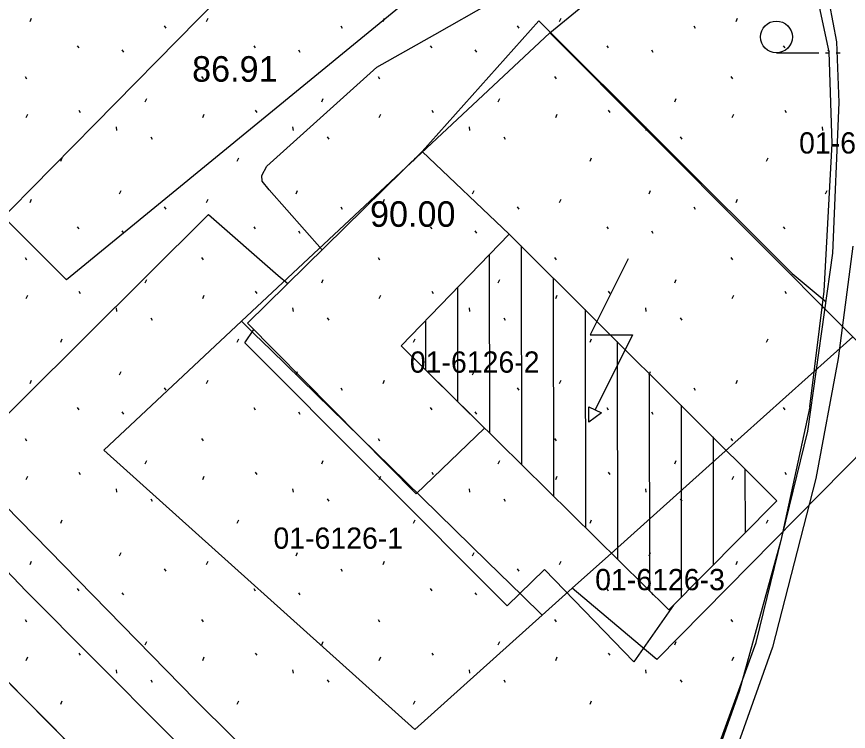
# Model space of a CAD drawing. Extents: x 412225 to 413380, y 4456471 to 4457189.
# Drawn here: x 412629.14 to 412668.22, y 4456782.98 to 4456816.59 of the extents above; entities that cross this region are included whole.
import ezdxf

# ---------------------------------------------------------------- set-up
doc = ezdxf.new("R2010")
doc.units = 0
for name, color, linetype in [('0_HALİHAZIR', 7, 'Continuous'), ('0_KADASTRO', 7, 'Continuous'), ('Level 41', 7, 'Continuous'), ('Level 62', 7, 'Continuous'), ('Level 8', 7, 'Continuous')]:
    doc.layers.add(name, color=color, linetype=linetype)

msp = doc.modelspace()

# ---------------------------------------------------------------- linework, layer by layer
at = {"layer": '0_HALİHAZIR'}
for p, q in [((412664.843, 4456814.885), (412666.843, 4456814.884)), ((412667.143, 4456814.884), (412667.343, 4456814.884)), ((412667.643, 4456814.884), (412667.843, 4456814.884)), ((412652.848, 4456805.809), (412652.865, 4456795.524)), ((412651.349, 4456805.393), (412651.362, 4456797.008)), ((412654.351, 4456804.311), (412654.367, 4456794.04)), ((412649.852, 4456803.846), (412649.86, 4456798.492)), ((412655.853, 4456802.814), (412655.869, 4456792.556)), ((412648.354, 4456802.299), (412648.358, 4456799.976)), ((412657.356, 4456801.316), (412657.372, 4456791.072)), ((412658.858, 4456799.818), (412658.874, 4456789.587)), ((412660.36, 4456798.321), (412660.374, 4456789.29)), ((412661.863, 4456796.823), (412661.872, 4456790.802)), ((412663.365, 4456795.326), (412663.37, 4456792.315))]:
    msp.add_line(p, q, dxfattribs=at)
for points in [[(412667.792, 4456812.548), (412667.684, 4456815.406), (412667.167, 4456818.144), (412666.28, 4456821.467), (412664.999, 4456824.769), (412663.228, 4456827.866), (412660.764, 4456831.101), (412658.476, 4456833.565), (412655.643, 4456836.219), (412651.936, 4456839.107), (412648.252, 4456841.502), (412644.572, 4456843.569), (412641.297, 4456844.984), (412638.109, 4456846.071), (412634.105, 4456846.785), (412630.965, 4456846.821)], [(412629.814, 4456833.643), (412628.832, 4456831.065), (412628.868, 4456830.851), (412628.902, 4456830.786), (412640.176, 4456821.911), (412640.466, 4456821.242), (412640.428, 4456820.469), (412640.05, 4456819.329), (412639.635, 4456818.485), (412622.042, 4456800.596), (412615.623, 4456806.797), (412612.828, 4456810.241), (412609.854, 4456814.685), (412608.389, 4456818.164), (412607.724, 4456820.932), (412607.515, 4456822.869), (412607.405, 4456823.607), (412607.004, 4456824.094), (412606.722, 4456824.271), (412605.838, 4456824.415)], [(412643.499, 4456805.627), (412641.008, 4456808.45), (412640.674, 4456808.856), (412640.67, 4456809.119), (412640.893, 4456809.566), (412646.069, 4456814.211), (412648.791, 4456815.747), (412651.432, 4456817.249), (412653.106, 4456818.522), (412658.149, 4456824.365)], [(412648.191, 4456810.248), (412653.673, 4456816.394), (412665.583, 4456804.504), (412667.18, 4456803.176)], [(412612.444, 4456732.201), (412618.867, 4456734.662), (412624.446, 4456737.554), (412630.099, 4456740.973), (412636.652, 4456745.869), (412642.137, 4456750.667), (412646.169, 4456754.835), (412650.222, 4456759.759), (412654.184, 4456765.307), (412656.251, 4456768.954), (412659.893, 4456776.173), (412663.89, 4456787.162), (412666.325, 4456797.093), (412667.501, 4456805.46), (412667.792, 4456812.548)], [(412655.143, 4456766.998), (412637.546, 4456784.443), (412626.519, 4456795.715), (412638.151, 4456807.292), (412641.431, 4456804.414), (412641.891, 4456804.043)], [(412668.432, 4456805.796), (412667.737, 4456800.51), (412666.702, 4456794.873), (412664.665, 4456786.938), (412662.139, 4456779.833), (412660.081, 4456774.477), (412656.883, 4456768.382), (412654.175, 4456763.658), (412651.373, 4456759.688), (412647.145, 4456754.367), (412643.277, 4456750.217), (412639.01, 4456746.374), (412635.193, 4456743.294), (412629.859, 4456739.419), (412623.717, 4456735.647), (412615.949, 4456731.885), (412609.959, 4456730.12), (412600.049, 4456727.789)], [(412657.877, 4456805.203), (412656.087, 4456801.623), (412658.087, 4456801.623), (412656.317, 4456798.073)], [(412660.003, 4456788.915), (412658.141, 4456786.243), (412653.944, 4456790.596), (412652.198, 4456788.885), (412639.863, 4456801.253), (412640.28, 4456801.882)], [(412654.199, 4456765.335), (412647.463, 4456771.876), (412639.476, 4456779.632), (412629.584, 4456789.579), (412625.795, 4456793.534), (412625.694, 4456793.681), (412625.622, 4456794.14), (412625.667, 4456794.42), (412626.519, 4456795.715)]]:
    msp.add_lwpolyline(points, dxfattribs=at)
for points in [[(412651.127, 4456797.241), (412647.917, 4456794.153), (412639.992, 4456802.173), (412648.191, 4456810.248), (412652.29, 4456806.365), (412647.206, 4456801.113)], [(412664.867, 4456793.828), (412659.782, 4456788.691), (412647.206, 4456801.113), (412652.29, 4456806.365)], [(412656.027, 4456798.243), (412656.617, 4456797.953), (412656.027, 4456797.513), (412656.027, 4456797.953)]]:
    msp.add_lwpolyline(points, close=True, dxfattribs=at)
msp.add_circle((412664.843, 4456815.635), 0.75, dxfattribs=at)
at = {"layer": '0_KADASTRO'}
for points in [[(412654.19, 4456815.824), (412670.548, 4456829.23), (412692.977, 4456806.46), (412679.056, 4456790.643), (412671.338, 4456798.646), (412671.035, 4456798.947), (412668.435, 4456801.538)], [(412639.713, 4456802.266), (412654.19, 4456815.824), (412668.435, 4456801.538), (412662.141, 4456795.895), (412657.23, 4456791.492), (412655.248, 4456789.716), (412653.832, 4456788.444), (412652.891, 4456789.365), (412651.272, 4456790.95), (412647.415, 4456794.726), (412641.103, 4456800.905), (412640.31, 4456801.681)], [(412633.239, 4456796.203), (412639.713, 4456802.266), (412640.31, 4456801.681), (412641.103, 4456800.905), (412647.415, 4456794.726), (412651.272, 4456790.95), (412652.891, 4456789.365), (412653.832, 4456788.444), (412647.846, 4456783.071)], [(412655.248, 4456789.716), (412657.23, 4456791.492), (412662.141, 4456795.895), (412668.435, 4456801.538), (412671.035, 4456798.947), (412671.338, 4456798.646), (412659.224, 4456786.353), (412658.439, 4456787.017)]]:
    msp.add_lwpolyline(points, close=True, dxfattribs=at)
at = {"layer": 'Level 41'}
for p, q in [((412629.772, 4456816.36), (412629.843, 4456816.52)), ((412638.065, 4456816.36), (412638.136, 4456816.52)), ((412646.358, 4456816.36), (412646.429, 4456816.52)), ((412654.651, 4456816.36), (412654.722, 4456816.52)), ((412662.944, 4456816.36), (412663.015, 4456816.52)), ((412636.077, 4456816.152), (412636.148, 4456816.046)), ((412644.37, 4456816.152), (412644.441, 4456816.046)), ((412652.663, 4456816.152), (412652.734, 4456816.046)), ((412660.956, 4456816.152), (412661.027, 4456816.046)), ((412631.992, 4456815.223), (412632.063, 4456815.116)), ((412634.091, 4456815.031), (412634.162, 4456814.924)), ((412640.285, 4456815.223), (412640.356, 4456815.116)), ((412642.384, 4456815.031), (412642.455, 4456814.924)), ((412648.578, 4456815.223), (412648.649, 4456815.116)), ((412650.677, 4456815.031), (412650.748, 4456814.924)), ((412656.871, 4456815.223), (412656.942, 4456815.116)), ((412658.97, 4456815.031), (412659.041, 4456814.924)), ((412665.164, 4456815.223), (412665.235, 4456815.116)), ((412667.263, 4456815.031), (412667.327, 4456814.935)), ((412629.536, 4456813.77), (412629.607, 4456813.663)), ((412637.829, 4456813.77), (412637.9, 4456813.663)), ((412646.122, 4456813.77), (412646.193, 4456813.663)), ((412654.415, 4456813.77), (412654.486, 4456813.663)), ((412662.708, 4456813.77), (412662.779, 4456813.663)), ((412635.188, 4456812.577), (412635.259, 4456812.736)), ((412643.481, 4456812.577), (412643.552, 4456812.736)), ((412651.774, 4456812.577), (412651.845, 4456812.736)), ((412660.067, 4456812.577), (412660.138, 4456812.736)), ((412629.594, 4456811.848), (412629.666, 4456812.008)), ((412632.059, 4456812.193), (412632.13, 4456812.086)), ((412637.887, 4456811.848), (412637.959, 4456812.008)), ((412640.352, 4456812.193), (412640.423, 4456812.086)), ((412646.18, 4456811.848), (412646.252, 4456812.008)), ((412648.645, 4456812.193), (412648.716, 4456812.086)), ((412654.473, 4456811.848), (412654.545, 4456812.008)), ((412656.938, 4456812.193), (412657.009, 4456812.086)), ((412662.766, 4456811.848), (412662.838, 4456812.008)), ((412665.231, 4456812.193), (412665.302, 4456812.086)), ((412633.817, 4456811.402), (412633.835, 4456811.242)), ((412642.11, 4456811.402), (412642.128, 4456811.242)), ((412650.403, 4456811.402), (412650.421, 4456811.242)), ((412658.696, 4456811.402), (412658.714, 4456811.242)), ((412666.989, 4456811.402), (412667.007, 4456811.242)), ((412635.447, 4456810.932), (412635.517, 4456810.825)), ((412643.74, 4456810.932), (412643.81, 4456810.825)), ((412652.033, 4456810.932), (412652.103, 4456810.825)), ((412660.326, 4456810.932), (412660.396, 4456810.825)), ((412631.21, 4456809.788), (412631.282, 4456809.948)), ((412639.503, 4456809.788), (412639.575, 4456809.948)), ((412647.796, 4456809.788), (412647.868, 4456809.948)), ((412656.089, 4456809.788), (412656.161, 4456809.948)), ((412664.382, 4456809.788), (412664.454, 4456809.948)), ((412633.982, 4456808.258), (412634.052, 4456808.418)), ((412642.275, 4456808.258), (412642.345, 4456808.418)), ((412650.568, 4456808.258), (412650.638, 4456808.418)), ((412658.861, 4456808.258), (412658.931, 4456808.418)), ((412667.154, 4456808.258), (412667.224, 4456808.418)), ((412629.772, 4456807.85), (412629.843, 4456808.01)), ((412638.065, 4456807.85), (412638.136, 4456808.01)), ((412646.358, 4456807.85), (412646.429, 4456808.01)), ((412654.651, 4456807.85), (412654.722, 4456808.01)), ((412662.944, 4456807.85), (412663.015, 4456808.01)), ((412636.077, 4456807.642), (412636.148, 4456807.536)), ((412644.37, 4456807.642), (412644.441, 4456807.536)), ((412652.663, 4456807.642), (412652.734, 4456807.536)), ((412660.956, 4456807.642), (412661.027, 4456807.536)), ((412631.992, 4456806.713), (412632.063, 4456806.606)), ((412634.091, 4456806.521), (412634.162, 4456806.414)), ((412640.285, 4456806.713), (412640.356, 4456806.606)), ((412642.384, 4456806.521), (412642.455, 4456806.414)), ((412648.578, 4456806.713), (412648.649, 4456806.606)), ((412650.677, 4456806.521), (412650.748, 4456806.414)), ((412656.871, 4456806.713), (412656.942, 4456806.606)), ((412658.97, 4456806.521), (412659.041, 4456806.414)), ((412665.164, 4456806.713), (412665.235, 4456806.606)), ((412629.536, 4456805.26), (412629.607, 4456805.153)), ((412637.829, 4456805.26), (412637.9, 4456805.153)), ((412646.122, 4456805.26), (412646.193, 4456805.153)), ((412654.415, 4456805.26), (412654.486, 4456805.153)), ((412662.708, 4456805.26), (412662.779, 4456805.153)), ((412635.188, 4456804.067), (412635.259, 4456804.226)), ((412643.481, 4456804.067), (412643.552, 4456804.226)), ((412651.774, 4456804.067), (412651.845, 4456804.226)), ((412660.067, 4456804.067), (412660.138, 4456804.226)), ((412632.059, 4456803.683), (412632.13, 4456803.576)), ((412640.352, 4456803.683), (412640.423, 4456803.576)), ((412648.645, 4456803.683), (412648.716, 4456803.576)), ((412656.938, 4456803.683), (412657.009, 4456803.576)), ((412665.231, 4456803.683), (412665.302, 4456803.576)), ((412629.594, 4456803.338), (412629.666, 4456803.498)), ((412637.887, 4456803.338), (412637.959, 4456803.498)), ((412646.18, 4456803.338), (412646.252, 4456803.498)), ((412654.473, 4456803.338), (412654.545, 4456803.498)), ((412662.766, 4456803.338), (412662.838, 4456803.498)), ((412633.817, 4456802.892), (412633.835, 4456802.732)), ((412642.11, 4456802.892), (412642.128, 4456802.732)), ((412650.403, 4456802.892), (412650.421, 4456802.732)), ((412658.696, 4456802.892), (412658.714, 4456802.732)), ((412666.989, 4456802.892), (412666.992, 4456802.871)), ((412635.447, 4456802.422), (412635.517, 4456802.315)), ((412643.74, 4456802.422), (412643.81, 4456802.315)), ((412652.033, 4456802.422), (412652.103, 4456802.315)), ((412660.326, 4456802.422), (412660.396, 4456802.315)), ((412631.21, 4456801.278), (412631.282, 4456801.438)), ((412639.503, 4456801.278), (412639.575, 4456801.438)), ((412647.796, 4456801.278), (412647.868, 4456801.438)), ((412656.089, 4456801.278), (412656.161, 4456801.438)), ((412664.382, 4456801.278), (412664.454, 4456801.438)), ((412633.982, 4456799.748), (412634.052, 4456799.908)), ((412642.275, 4456799.748), (412642.345, 4456799.908)), ((412650.568, 4456799.748), (412650.638, 4456799.908)), ((412658.861, 4456799.748), (412658.931, 4456799.908)), ((412629.772, 4456799.34), (412629.843, 4456799.5)), ((412638.065, 4456799.34), (412638.136, 4456799.5)), ((412646.358, 4456799.34), (412646.429, 4456799.5)), ((412654.651, 4456799.34), (412654.722, 4456799.5)), ((412662.944, 4456799.34), (412663.015, 4456799.5)), ((412636.077, 4456799.132), (412636.148, 4456799.026)), ((412644.37, 4456799.132), (412644.441, 4456799.026)), ((412652.663, 4456799.132), (412652.734, 4456799.026)), ((412660.956, 4456799.132), (412661.027, 4456799.026)), ((412631.992, 4456798.203), (412632.063, 4456798.096)), ((412640.285, 4456798.203), (412640.356, 4456798.096)), ((412648.578, 4456798.203), (412648.649, 4456798.096)), ((412656.871, 4456798.203), (412656.942, 4456798.096)), ((412665.164, 4456798.203), (412665.235, 4456798.096)), ((412634.091, 4456798.011), (412634.162, 4456797.904)), ((412642.384, 4456798.011), (412642.455, 4456797.904)), ((412650.677, 4456798.011), (412650.748, 4456797.904)), ((412658.97, 4456798.011), (412659.041, 4456797.904)), ((412629.536, 4456796.75), (412629.607, 4456796.643)), ((412637.829, 4456796.75), (412637.9, 4456796.643)), ((412646.122, 4456796.75), (412646.193, 4456796.643)), ((412654.415, 4456796.75), (412654.486, 4456796.643)), ((412662.708, 4456796.75), (412662.779, 4456796.643)), ((412635.188, 4456795.557), (412635.259, 4456795.716)), ((412643.481, 4456795.557), (412643.552, 4456795.716)), ((412651.774, 4456795.557), (412651.845, 4456795.716)), ((412660.067, 4456795.557), (412660.138, 4456795.716)), ((412632.059, 4456795.173), (412632.13, 4456795.066)), ((412640.352, 4456795.173), (412640.423, 4456795.066)), ((412648.645, 4456795.173), (412648.716, 4456795.066)), ((412656.938, 4456795.173), (412657.009, 4456795.066)), ((412665.231, 4456795.173), (412665.302, 4456795.066)), ((412629.594, 4456794.828), (412629.666, 4456794.988)), ((412637.887, 4456794.828), (412637.959, 4456794.988)), ((412646.18, 4456794.828), (412646.252, 4456794.988)), ((412654.473, 4456794.828), (412654.545, 4456794.988)), ((412662.766, 4456794.828), (412662.838, 4456794.988)), ((412633.817, 4456794.382), (412633.835, 4456794.222)), ((412642.11, 4456794.382), (412642.128, 4456794.222)), ((412650.403, 4456794.382), (412650.421, 4456794.222)), ((412658.696, 4456794.382), (412658.714, 4456794.222)), ((412635.447, 4456793.912), (412635.517, 4456793.805)), ((412643.74, 4456793.912), (412643.81, 4456793.805)), ((412652.033, 4456793.912), (412652.103, 4456793.805)), ((412660.326, 4456793.912), (412660.396, 4456793.805)), ((412631.21, 4456792.768), (412631.282, 4456792.928)), ((412639.503, 4456792.768), (412639.575, 4456792.928)), ((412647.796, 4456792.768), (412647.868, 4456792.928)), ((412656.089, 4456792.768), (412656.161, 4456792.928)), ((412664.382, 4456792.768), (412664.454, 4456792.928)), ((412633.982, 4456791.238), (412634.052, 4456791.398)), ((412642.275, 4456791.238), (412642.345, 4456791.398)), ((412650.568, 4456791.238), (412650.638, 4456791.398)), ((412658.861, 4456791.238), (412658.931, 4456791.398)), ((412629.772, 4456790.83), (412629.843, 4456790.99)), ((412638.065, 4456790.83), (412638.136, 4456790.99)), ((412646.358, 4456790.83), (412646.429, 4456790.99)), ((412654.651, 4456790.83), (412654.722, 4456790.99)), ((412662.944, 4456790.83), (412663.015, 4456790.99)), ((412636.077, 4456790.622), (412636.148, 4456790.516)), ((412644.37, 4456790.622), (412644.441, 4456790.516)), ((412652.663, 4456790.622), (412652.734, 4456790.516)), ((412660.956, 4456790.622), (412661.027, 4456790.516)), ((412631.992, 4456789.693), (412632.063, 4456789.586)), ((412640.285, 4456789.693), (412640.356, 4456789.586)), ((412648.578, 4456789.693), (412648.649, 4456789.586)), ((412656.871, 4456789.693), (412656.942, 4456789.586)), ((412634.091, 4456789.501), (412634.162, 4456789.394)), ((412642.384, 4456789.501), (412642.455, 4456789.394)), ((412650.677, 4456789.501), (412650.748, 4456789.394)), ((412658.97, 4456789.501), (412659.041, 4456789.394)), ((412629.536, 4456788.24), (412629.607, 4456788.133)), ((412637.829, 4456788.24), (412637.9, 4456788.133)), ((412646.122, 4456788.24), (412646.193, 4456788.133)), ((412654.415, 4456788.24), (412654.486, 4456788.133)), ((412662.708, 4456788.24), (412662.779, 4456788.133)), ((412635.188, 4456787.047), (412635.259, 4456787.206)), ((412643.481, 4456787.047), (412643.552, 4456787.206)), ((412651.774, 4456787.047), (412651.845, 4456787.206)), ((412660.067, 4456787.047), (412660.138, 4456787.206)), ((412629.594, 4456786.318), (412629.666, 4456786.478)), ((412632.059, 4456786.663), (412632.13, 4456786.556)), ((412637.887, 4456786.318), (412637.959, 4456786.478)), ((412640.352, 4456786.663), (412640.423, 4456786.556)), ((412646.18, 4456786.318), (412646.252, 4456786.478)), ((412648.645, 4456786.663), (412648.716, 4456786.556)), ((412654.473, 4456786.318), (412654.545, 4456786.478)), ((412656.938, 4456786.663), (412657.009, 4456786.556)), ((412662.766, 4456786.318), (412662.838, 4456786.478)), ((412633.817, 4456785.872), (412633.835, 4456785.712)), ((412642.11, 4456785.872), (412642.128, 4456785.712)), ((412650.403, 4456785.872), (412650.421, 4456785.712)), ((412658.696, 4456785.872), (412658.714, 4456785.712)), ((412635.447, 4456785.402), (412635.517, 4456785.295)), ((412643.74, 4456785.402), (412643.81, 4456785.295)), ((412652.033, 4456785.402), (412652.103, 4456785.295)), ((412660.326, 4456785.402), (412660.396, 4456785.295)), ((412631.21, 4456784.258), (412631.282, 4456784.418)), ((412639.503, 4456784.258), (412639.575, 4456784.418)), ((412647.796, 4456784.258), (412647.868, 4456784.418)), ((412656.089, 4456784.258), (412656.161, 4456784.418))]:
    msp.add_line(p, q, dxfattribs=at)
at = {"layer": 'Level 62'}
for p, q in [((412605.621, 4456808.668), (412651.612, 4456762.177)), ((412605.621, 4456808.668), (412651.613, 4456762.178)), ((412666.417, 4456798.235), (412667.093, 4456803.688)), ((412666.417, 4456798.235), (412667.093, 4456803.688)), ((412666.417, 4456798.235), (412665.051, 4456791.956)), ((412665.051, 4456791.956), (412663.088, 4456784.85)), ((412663.088, 4456784.85), (412661.55, 4456780.51))]:
    msp.add_line(p, q, dxfattribs=at)
msp.add_lwpolyline([(412667.093, 4456803.688), (412667.462, 4456810.627), (412667.327, 4456814.94), (412666.309, 4456819.695), (412664.291, 4456825.461), (412661.434, 4456829.638), (412659.355, 4456832.156), (412656.46, 4456835.064), (412652.536, 4456838.183), (412646.255, 4456842.172), (412639.4, 4456845.232), (412636.204, 4456846.004), (412636.366, 4456846.799)], dxfattribs=at)
at = {"layer": 'Level 8'}
msp.add_lwpolyline([(412706.1, 4457175.965), (412751.217, 4457041.463), (412764.575, 4457001.385), (412790.361, 4457003.87), (412821.118, 4456953.851), (412699.954, 4456860.338), (412631.485, 4456804.219), (412585.777, 4456849.927), (412523.439, 4456912.266), (412460.309, 4456974.831), (412403.512, 4457031.625), (412342.192, 4457092.946), (412287.774, 4457146.913), (412253.259, 4457181.199)], dxfattribs=at)

# ---------------------------------------------------------------- texts
at = {"layer": '0_HALİHAZIR'}
for s, p in [('86.91', (412637.386, 4456813.532)), ('90.00', (412645.747, 4456806.707))]:
    msp.add_text(s, height=1.2, dxfattribs=at).set_placement(p)
at = {"layer": '0_KADASTRO'}
for s, p in [('01-6126-4', (412665.908, 4456810.153)), ('01-6126-4', (412665.908, 4456810.153)), ('01-6126-2', (412647.617, 4456799.847)), ('01-6126-2', (412647.617, 4456799.847)), ('01-6126-1', (412641.206, 4456791.567)), ('01-6126-1', (412641.206, 4456791.567)), ('01-6126-3', (412656.326, 4456789.618)), ('01-6126-3', (412656.326, 4456789.618))]:
    msp.add_text(s, height=1, dxfattribs=at).set_placement(p)

doc.saveas('drawing.dxf')
